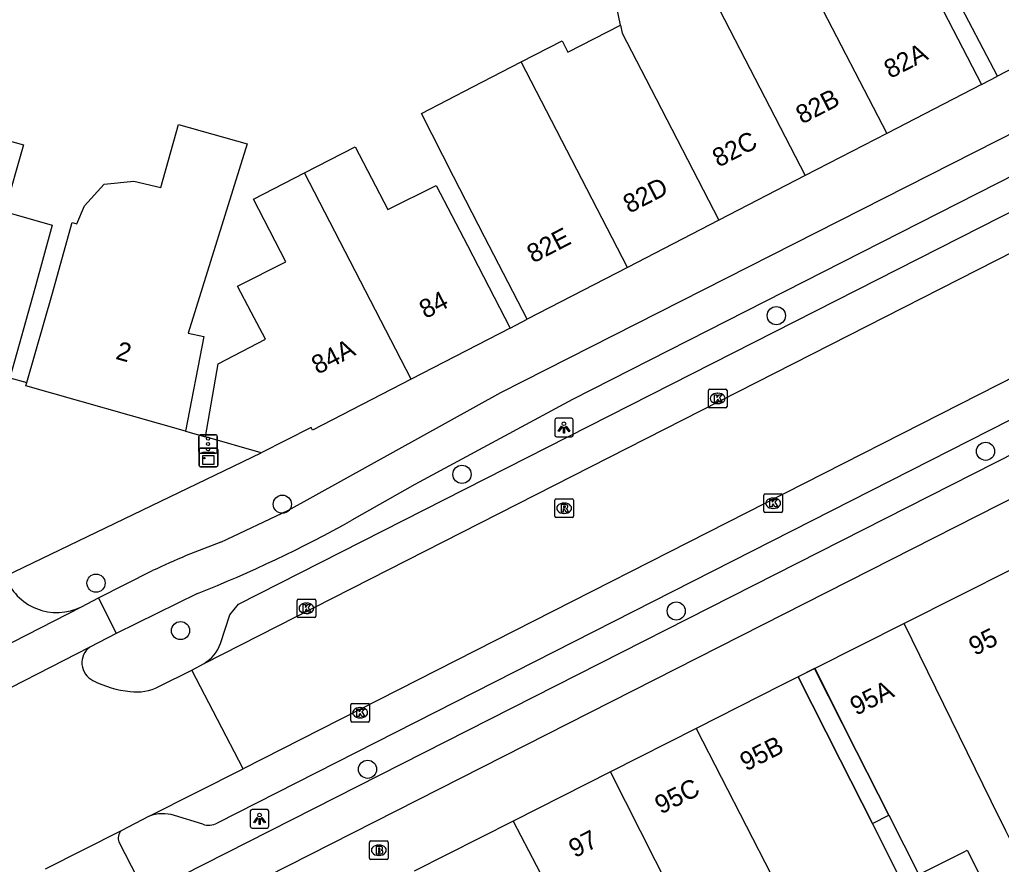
# Model space of a CAD drawing. Extents: x 158087 to 159494, y 382905 to 383981.
# Drawn here: x 158866.5 to 158919.3, y 383188.7 to 383234.2 of the extents above; entities that cross this region are included whole.
import ezdxf

# ---------------------------------------------------------------- set-up
doc = ezdxf.new("R2010")
doc.units = 0
for name, color, linetype in [('IMGEO_Boom', 7, 'Continuous'), ('IMGEO_Brandkraan', 7, 'Continuous'), ('IMGEO_Fietspad_gesloten', 7, 'Continuous'), ('IMGEO_Fietspad_open', 7, 'Continuous'), ('IMGEO_Kast', 7, 'Continuous'), ('IMGEO_Kolk', 7, 'Continuous'), ('IMGEO_Lichtpunt', 7, 'Continuous'), ('IMGEO_Pand', 7, 'Continuous'), ('IMGEO_Pand_nummerreeks', 7, 'Continuous'), ('IMGEO_Pand_overbouw', 7, 'Continuous'), ('IMGEO_Parkeervlak_open', 7, 'Continuous'), ('IMGEO_Rijbaan_lokaal_gesloten', 7, 'Continuous'), ('IMGEO_Rijbaan_lokaal_open', 7, 'Continuous'), ('IMGEO_Rioolput', 7, 'Continuous'), ('IMGEO_Verkeersregelinstallatiepaal', 7, 'Continuous'), ('IMGEO_Voetpad_open', 7, 'Continuous')]:
    doc.layers.add(name, color=color, linetype=linetype)

msp = doc.modelspace()

# ---------------------------------------------------------------- linework, layer by layer
at = {"layer": 'IMGEO_Boom'}
for centre in [(158907.213, 383218.248), (158918.478, 383210.947), (158890.292, 383209.704), (158880.621, 383208.097), (158870.592, 383203.846), (158901.826, 383202.348), (158875.14, 383201.293), (158885.208, 383193.827)]:
    msp.add_circle(centre, 0.489, dxfattribs=at)
at = {"layer": 'IMGEO_Brandkraan'}
for p, q in [((158885.316, 383189.039), (158885.316, 383189.891)), ((158885.391, 383189.965), (158886.243, 383189.965)), ((158885.804, 383189.745), (158885.829, 383189.745)), ((158886.317, 383189.891), (158886.317, 383189.039)), ((158885.827, 383189.185), (158885.802, 383189.185)), ((158886.243, 383188.965), (158885.391, 383188.965))]:
    msp.add_line(p, q, dxfattribs=at)
for points in [[(158885.316, 383189.039), (158885.316, 383189.891)], [(158885.391, 383189.965), (158886.243, 383189.965)], [(158886.317, 383189.891), (158886.317, 383189.039)], [(158885.664, 383189.665), (158885.664, 383189.265), (158885.877, 383189.265)], [(158885.895, 383189.665), (158885.664, 383189.665)], [(158885.843, 383189.584), (158885.789, 383189.584), (158885.789, 383189.508)], [(158885.789, 383189.508), (158885.842, 383189.508)], [(158885.851, 383189.432), (158885.789, 383189.432), (158885.789, 383189.351)], [(158885.789, 383189.351), (158885.851, 383189.351)], [(158886.243, 383188.965), (158885.391, 383188.965)]]:
    msp.add_lwpolyline(points, dxfattribs=at)
for centre, radius, start, end in [((158885.393, 383189.889), 0.0765, 91.552, 178.448), ((158885.393, 383189.889), 0.0765, 91.552, 178.448), ((158886.241, 383189.889), 0.0765, 1.552, 88.448), ((158886.241, 383189.889), 0.0765, 1.552, 88.448), ((158885.844, 383189.546), 0.0379, 267.8285, 90.9355), ((158885.852, 383189.391), 0.0404, 269.8759, 90.5077), ((158885.883, 383189.516), 0.251, 268.6676, 293.5347), ((158885.899, 383189.52), 0.145, 59.4692, 91.5367), ((158885.924, 383189.567), 0.0922, 285.5137, 58.1501), ((158885.929, 383189.375), 0.105, 301.3115, 78.989), ((158885.393, 383189.041), 0.0765, 181.552, 268.448), ((158885.393, 383189.041), 0.0765, 181.552, 268.448), ((158886.241, 383189.041), 0.0765, 271.552, 358.448), ((158886.241, 383189.041), 0.0765, 271.552, 358.448)]:
    msp.add_arc(centre, radius, start, end, dxfattribs=at)
for centre, major_axis, ratio, start_param, end_param in [((158885.803, 383189.465), (-0.387, 0.002), 0.722429, 4.712389, 7.853982), ((158885.828, 383189.465), (-0.39, 0.002), 0.717154, 1.570796, 4.712389)]:
    msp.add_ellipse(centre, major_axis=major_axis, ratio=ratio, start_param=start_param, end_param=end_param, dxfattribs=at)
at = {"layer": 'IMGEO_Fietspad_gesloten'}
for points in [[(158877.306, 383206.045), (158880.945, 383207.777), (158892.392, 383214.111), (158936.1, 383236.306), (158952.602, 383244.197)], [(158941.643, 383236.699), (158932.546, 383232.204), (158896.237, 383213.737), (158887.748, 383209.162), (158884.368, 383207.233)], [(158868.202, 383182.167), (158958.642, 383228.082)], [(158934.379, 383218.139), (158874.019, 383187.49)], [(158870.716, 383203.064), (158873.637, 383204.519)], [(158870.716, 383203.064), (158871.669, 383201.144)], [(158876.062, 383203.293), (158871.669, 383201.144)]]:
    msp.add_lwpolyline(points, dxfattribs=at)
for centre, radius, start, end in [((158850.21, 383268.517), 70.16, 291.62116, 299.13404), ((158890.633, 383168.828), 39.531, 109.7023, 115.4642)]:
    msp.add_arc(centre, radius, start, end, dxfattribs=at)
at = {"layer": 'IMGEO_Fietspad_open'}
for points in [[(158869.8, 383202.574), (158870.716, 383203.064)], [(158871.669, 383201.144), (158870.261, 383200.407)]]:
    msp.add_lwpolyline(points, dxfattribs=at)
at = {"layer": 'IMGEO_Kast'}
for p, q in [((158876.144, 383210.188), (158876.144, 383211.029)), ((158876.144, 383211.029), (158876.144, 383210.188)), ((158876.219, 383211.113), (158877.06, 383211.113)), ((158877.06, 383211.113), (158876.219, 383211.113)), ((158877.144, 383211.038), (158877.144, 383210.197)), ((158877.144, 383210.197), (158877.144, 383211.038)), ((158877.069, 383210.113), (158876.228, 383210.113)), ((158876.228, 383210.113), (158877.069, 383210.113))]:
    msp.add_line(p, q, dxfattribs=at)
for points in [[(158876.339, 383210.903), (158876.939, 383210.903), (158876.939, 383210.818), (158876.339, 383210.818), (158876.339, 383210.903)], [(158876.339, 383210.728), (158876.939, 383210.728), (158876.939, 383210.239), (158876.339, 383210.239), (158876.339, 383210.728)]]:
    msp.add_lwpolyline(points, dxfattribs=at)
msp.add_circle((158876.423, 383210.577), 0.0377, dxfattribs=at)
for centre, start, end in [((158876.222, 383211.035), 92.4484, 184.2845), ((158876.222, 383211.035), 92.4484, 184.2845), ((158877.066, 383211.035), 2.4484, 94.2845), ((158877.066, 383211.035), 2.4484, 94.2845), ((158876.222, 383210.191), 182.4484, 274.2845), ((158876.222, 383210.191), 182.4484, 274.2845), ((158877.066, 383210.191), 272.4484, 4.2845), ((158877.066, 383210.191), 272.4484, 4.2845)]:
    msp.add_arc(centre, 0.0779, start, end, dxfattribs=at)
at = {"layer": 'IMGEO_Kolk'}
for p, q in [((158903.56, 383213.364), (158903.56, 383214.216)), ((158903.635, 383214.29), (158904.487, 383214.29)), ((158904.048, 383214.07), (158904.073, 383214.07)), ((158904.561, 383214.216), (158904.561, 383213.364)), ((158904.071, 383213.51), (158904.046, 383213.51)), ((158904.487, 383213.29), (158903.635, 383213.29)), ((158906.545, 383207.723), (158906.545, 383208.575)), ((158906.62, 383208.649), (158907.472, 383208.649)), ((158907.033, 383208.429), (158907.058, 383208.429)), ((158907.546, 383208.575), (158907.546, 383207.723)), ((158907.056, 383207.869), (158907.031, 383207.869)), ((158907.472, 383207.649), (158906.62, 383207.649)), ((158881.418, 383202.065), (158881.418, 383202.917)), ((158881.493, 383202.991), (158882.345, 383202.991)), ((158882.419, 383202.917), (158882.419, 383202.065)), ((158881.906, 383202.771), (158881.931, 383202.771)), ((158882.345, 383201.991), (158881.493, 383201.991)), ((158881.929, 383202.211), (158881.904, 383202.211)), ((158884.311, 383196.444), (158884.311, 383197.296)), ((158884.386, 383197.37), (158885.238, 383197.37)), ((158884.799, 383197.15), (158884.824, 383197.15)), ((158885.312, 383197.296), (158885.312, 383196.444)), ((158884.822, 383196.59), (158884.797, 383196.59)), ((158885.238, 383196.37), (158884.386, 383196.37))]:
    msp.add_line(p, q, dxfattribs=at)
for points in [[(158903.56, 383213.364), (158903.56, 383214.216)], [(158903.635, 383214.29), (158904.487, 383214.29)], [(158904.561, 383214.216), (158904.561, 383213.364)], [(158903.881, 383213.99), (158904.004, 383213.99), (158904.004, 383213.839), (158904.134, 383213.99), (158904.298, 383213.99), (158904.152, 383213.839), (158904.305, 383213.59), (158904.153, 383213.59), (158904.068, 383213.754), (158904.004, 383213.687), (158904.004, 383213.59), (158903.881, 383213.59), (158903.881, 383213.99)], [(158904.487, 383213.29), (158903.635, 383213.29)], [(158906.545, 383207.723), (158906.545, 383208.575)], [(158906.62, 383208.649), (158907.472, 383208.649)], [(158906.866, 383208.349), (158906.989, 383208.349), (158906.989, 383208.198), (158907.119, 383208.349), (158907.283, 383208.349), (158907.137, 383208.198), (158907.29, 383207.949), (158907.138, 383207.949), (158907.053, 383208.113), (158906.989, 383208.046), (158906.989, 383207.949), (158906.866, 383207.949), (158906.866, 383208.349)], [(158907.546, 383208.575), (158907.546, 383207.723)], [(158907.472, 383207.649), (158906.62, 383207.649)], [(158881.418, 383202.065), (158881.418, 383202.917)], [(158881.493, 383202.991), (158882.345, 383202.991)], [(158882.419, 383202.917), (158882.419, 383202.065)], [(158881.739, 383202.691), (158881.862, 383202.691), (158881.862, 383202.54), (158881.992, 383202.691), (158882.156, 383202.691), (158882.01, 383202.54), (158882.163, 383202.291), (158882.011, 383202.291), (158881.926, 383202.455), (158881.862, 383202.388), (158881.862, 383202.291), (158881.739, 383202.291), (158881.739, 383202.691)], [(158882.345, 383201.991), (158881.493, 383201.991)], [(158884.311, 383196.444), (158884.311, 383197.296)], [(158884.386, 383197.37), (158885.238, 383197.37)], [(158885.312, 383197.296), (158885.312, 383196.444)], [(158884.632, 383197.07), (158884.755, 383197.07), (158884.755, 383196.919), (158884.885, 383197.07), (158885.049, 383197.07), (158884.903, 383196.919), (158885.056, 383196.67), (158884.904, 383196.67), (158884.819, 383196.834), (158884.755, 383196.767), (158884.755, 383196.67), (158884.632, 383196.67), (158884.632, 383197.07)], [(158885.238, 383196.37), (158884.386, 383196.37)]]:
    msp.add_lwpolyline(points, dxfattribs=at)
for centre, start, end in [((158903.637, 383214.214), 91.552, 178.448), ((158903.637, 383214.214), 91.552, 178.448), ((158904.485, 383214.214), 1.552, 88.448), ((158904.485, 383214.214), 1.552, 88.448), ((158903.637, 383213.366), 181.552, 268.448), ((158903.637, 383213.366), 181.552, 268.448), ((158904.485, 383213.366), 271.552, 358.448), ((158904.485, 383213.366), 271.552, 358.448), ((158906.622, 383208.573), 91.552, 178.448), ((158906.622, 383208.573), 91.552, 178.448), ((158907.47, 383208.573), 1.552, 88.448), ((158907.47, 383208.573), 1.552, 88.448), ((158906.622, 383207.725), 181.552, 268.448), ((158906.622, 383207.725), 181.552, 268.448), ((158907.47, 383207.725), 271.552, 358.448), ((158907.47, 383207.725), 271.552, 358.448), ((158881.495, 383202.915), 91.552, 178.448), ((158881.495, 383202.915), 91.552, 178.448), ((158882.343, 383202.915), 1.552, 88.448), ((158882.343, 383202.915), 1.552, 88.448), ((158881.495, 383202.067), 181.552, 268.448), ((158881.495, 383202.067), 181.552, 268.448), ((158882.343, 383202.067), 271.552, 358.448), ((158882.343, 383202.067), 271.552, 358.448), ((158884.388, 383197.294), 91.552, 178.448), ((158884.388, 383197.294), 91.552, 178.448), ((158885.236, 383197.294), 1.552, 88.448), ((158885.236, 383197.294), 1.552, 88.448), ((158884.388, 383196.446), 181.552, 268.448), ((158884.388, 383196.446), 181.552, 268.448), ((158885.236, 383196.446), 271.552, 358.448), ((158885.236, 383196.446), 271.552, 358.448)]:
    msp.add_arc(centre, 0.0765, start, end, dxfattribs=at)
for centre, major_axis, ratio, start_param, end_param in [((158904.047, 383213.79), (-0.387, 0.002), 0.722429, 4.712389, 7.853982), ((158904.072, 383213.79), (-0.39, 0.002), 0.717154, 1.570796, 4.712389), ((158907.032, 383208.149), (-0.387, 0.002), 0.722429, 4.712389, 7.853982), ((158907.057, 383208.149), (-0.39, 0.002), 0.717154, 1.570796, 4.712389), ((158881.905, 383202.491), (-0.387, 0.002), 0.722429, 4.712389, 7.853982), ((158881.93, 383202.491), (-0.39, 0.002), 0.717154, 1.570796, 4.712389), ((158884.798, 383196.87), (-0.387, 0.002), 0.722429, 4.712389, 7.853982), ((158884.823, 383196.87), (-0.39, 0.002), 0.717154, 1.570796, 4.712389)]:
    msp.add_ellipse(centre, major_axis=major_axis, ratio=ratio, start_param=start_param, end_param=end_param, dxfattribs=at)
at = {"layer": 'IMGEO_Lichtpunt'}
for p, q in [((158895.282, 383212.629), (158895.282, 383211.822)), ((158895.282, 383212.629), (158895.282, 383211.822)), ((158896.184, 383212.724), (158895.376, 383212.724)), ((158896.184, 383212.724), (158895.376, 383212.724)), ((158896.278, 383211.822), (158896.278, 383212.629)), ((158896.278, 383211.822), (158896.278, 383212.629)), ((158895.376, 383211.728), (158896.184, 383211.728)), ((158895.376, 383211.728), (158896.184, 383211.728)), ((158878.896, 383191.564), (158878.896, 383190.757)), ((158878.896, 383191.564), (158878.896, 383190.757)), ((158879.798, 383191.659), (158878.99, 383191.659)), ((158879.798, 383191.659), (158878.99, 383191.659)), ((158879.892, 383190.757), (158879.892, 383191.564)), ((158879.892, 383190.757), (158879.892, 383191.564)), ((158878.99, 383190.663), (158879.798, 383190.663)), ((158878.99, 383190.663), (158879.798, 383190.663))]:
    msp.add_line(p, q, dxfattribs=at)
for points in [[(158895.656, 383212.293), (158895.695, 383212.265), (158895.507, 383212.003), (158895.469, 383212.03), (158895.656, 383212.293)], [(158895.758, 383212.245), (158895.805, 383212.245), (158895.805, 383211.923), (158895.758, 383211.923), (158895.758, 383212.245)], [(158895.868, 383212.265), (158895.906, 383212.292), (158896.093, 383212.03), (158896.054, 383212.002), (158895.868, 383212.265)], [(158879.27, 383191.228), (158879.309, 383191.2), (158879.121, 383190.938), (158879.083, 383190.965), (158879.27, 383191.228)], [(158879.372, 383191.18), (158879.419, 383191.18), (158879.419, 383190.858), (158879.372, 383190.858), (158879.372, 383191.18)], [(158879.482, 383191.2), (158879.52, 383191.227), (158879.707, 383190.965), (158879.668, 383190.937), (158879.482, 383191.2)]]:
    msp.add_lwpolyline(points, dxfattribs=at)
for centre in [(158895.781, 383212.427), (158879.395, 383191.362)]:
    msp.add_circle(centre, 0.0994, dxfattribs=at)
for centre, start, end in [((158895.376, 383212.629), 90, 180), ((158895.376, 383212.629), 90, 180), ((158896.184, 383212.629), 0, 90), ((158896.184, 383212.629), 0, 90), ((158895.376, 383211.822), 180, 270), ((158895.376, 383211.822), 180, 270), ((158896.184, 383211.822), 270, 0), ((158896.184, 383211.822), 270, 360), ((158878.99, 383191.564), 90, 180), ((158878.99, 383191.564), 90, 180), ((158879.798, 383191.564), 0, 90), ((158879.798, 383191.564), 0, 90), ((158878.99, 383190.757), 180, 270), ((158878.99, 383190.757), 180, 270), ((158879.798, 383190.757), 270, 0), ((158879.798, 383190.757), 270, 360)]:
    msp.add_arc(centre, 0.0946, start, end, dxfattribs=at)
at = {"layer": 'IMGEO_Pand'}
for points in [[(158919.116, 383231.144), (158916.813, 383235.583), (158914.974, 383239.199)], [(158914.35, 383238.239), (158915.964, 383235.134), (158918.259, 383230.691)], [(158898.83, 383233.894), (158898.601, 383235.024), (158900.858, 383235.663), (158903.073, 383236.808)], [(158903.073, 383236.808), (158908.768, 383225.787)], [(158909.232, 383235.648), (158913.156, 383228.054)], [(158893.486, 383231.914), (158895.677, 383233.046), (158895.996, 383232.429), (158898.83, 383233.894)], [(158898.83, 383233.894), (158898.919, 383233.453), (158900.192, 383230.993), (158904.122, 383223.386)], [(158924.425, 383233.898), (158919.116, 383231.144)], [(158893.803, 383218.054), (158891.508, 383222.496), (158889.842, 383225.744), (158888.104, 383229.133), (158890.868, 383230.561), (158893.486, 383231.914)], [(158899.205, 383220.845), (158893.486, 383231.914)], [(158918.259, 383230.691), (158913.156, 383228.054)], [(158863.761, 383229.929), (158864.413, 383229.745), (158863.98, 383228.206), (158866.683, 383227.445), (158865.67, 383223.847), (158868.238, 383223.126), (158867.299, 383219.713), (158865.944, 383214.9)], [(158866.865, 383214.646), (158868.251, 383219.451), (158869.296, 383223.209), (158869.313, 383223.27), (158869.563, 383223.2), (158869.974, 383224.161), (158871.022, 383225.326), (158872.623, 383225.495), (158874.081, 383225.145), (158875.035, 383228.542), (158878.732, 383227.504), (158875.545, 383217.299), (158876.397, 383217.126), (158875.416, 383212.025)], [(158913.156, 383228.054), (158908.768, 383225.787)], [(158881.815, 383225.929), (158884.549, 383227.342), (158886.293, 383223.967), (158888.899, 383225.262), (158890.583, 383222.019), (158892.879, 383217.576)], [(158876.476, 383211.724), (158877.167, 383215.661), (158879.723, 383216.978), (158878.95, 383218.436), (158878.209, 383219.834), (158880.812, 383221.143), (158879.071, 383224.511), (158881.815, 383225.929)], [(158887.55, 383214.822), (158881.815, 383225.929)], [(158908.768, 383225.787), (158904.122, 383223.386)], [(158904.122, 383223.386), (158899.205, 383220.845)], [(158899.205, 383220.845), (158893.803, 383218.054)], [(158892.879, 383217.576), (158887.55, 383214.822)], [(158875.416, 383212.025), (158866.813, 383214.468), (158866.865, 383214.646)], [(158887.55, 383214.822), (158882.249, 383212.084), (158882.178, 383212.219), (158879.476, 383210.871)], [(158879.476, 383210.871), (158876.476, 383211.724)], [(158919.952, 383204.624), (158914.098, 383201.676)], [(158914.098, 383201.676), (158909.279, 383199.249)], [(158920.112, 383189.428), (158919.561, 383190.519), (158918.782, 383192.11), (158914.098, 383201.676)], [(158909.279, 383199.249), (158911.536, 383194.79), (158913.276, 383191.353), (158914.893, 383188.161), (158917.287, 383189.371), (158917.481, 383189.469), (158918.653, 383187.148), (158920.733, 383188.198), (158920.112, 383189.428)], [(158908.386, 383198.799), (158907.494, 383198.348), (158902.902, 383196.023)], [(158908.744, 383185.007), (158911.48, 383186.389), (158911.344, 383186.659), (158913.884, 383187.942), (158912.385, 383190.902), (158910.645, 383194.339), (158908.386, 383198.799)], [(158902.902, 383196.023), (158898.286, 383193.686)], [(158902.902, 383196.023), (158906.935, 383188.166), (158907.105, 383188.252), (158908.744, 383185.007)], [(158898.286, 383193.686), (158893.049, 383191.034)], [(158903.913, 383182.537), (158898.286, 383193.686)], [(158893.049, 383191.034), (158887.717, 383188.335)], [(158893.049, 383191.034), (158897.173, 383183.144), (158898.209, 383181.162)]]:
    msp.add_lwpolyline(points, dxfattribs=at)
at = {"layer": 'IMGEO_Pand_overbouw'}
msp.add_lwpolyline([(158908.386, 383198.799), (158910.645, 383194.339), (158912.385, 383190.902), (158913.276, 383191.353), (158911.536, 383194.79), (158909.278, 383199.25)], close=True, dxfattribs=at)
at = {"layer": 'IMGEO_Parkeervlak_open'}
for points in [[(158877.293, 383200.595), (158877.802, 383202.135), (158878.263, 383202.712), (158937.072, 383232.587), (158946.787, 383237.376)], [(158933.615, 383219.659), (158877.108, 383190.925)], [(158876.342, 383190.872), (158874.809, 383191.341)]]:
    msp.add_lwpolyline(points, dxfattribs=at)
for centre, radius, start, end in [((158875.382, 383201.267), 2.025, 300.5537, 340.6176), ((158874.175, 383189.288), 2.148, 72.8436, 109.8463), ((158876.666, 383191.747), 0.933, 249.6598, 298.2562)]:
    msp.add_arc(centre, radius, start, end, dxfattribs=at)
at = {"layer": 'IMGEO_Rijbaan_lokaal_gesloten'}
for points in [[(158876.412, 383199.523), (158939.858, 383231.815), (158950.446, 383237.021)], [(158953.486, 383231.854), (158932.711, 383221.414), (158878.508, 383193.847)], [(158875.748, 383199.167), (158876.412, 383199.523)]]:
    msp.add_lwpolyline(points, dxfattribs=at)
at = {"layer": 'IMGEO_Rijbaan_lokaal_open'}
for points in [[(158855.885, 383195.438), (158869.8, 383202.574)], [(158870.261, 383200.407), (158857.499, 383193.865)], [(158873.972, 383198.275), (158875.748, 383199.167)], [(158878.508, 383193.847), (158875.748, 383199.167)], [(158873.446, 383191.309), (158878.508, 383193.847)], [(158873.446, 383191.309), (158871.951, 383190.514)], [(158871.951, 383190.514), (158867.85, 383188.448)]]:
    msp.add_lwpolyline(points, dxfattribs=at)
for centre, radius, start, end in [((158868.482, 383205.216), 2.952, 199.6475, 296.5136), ((158870.892, 383199.555), 1.061, 126.5299, 243.796), ((158872.983, 383203.591), 5.606, 242.8399, 264.3594), ((158872.777, 383200.629), 2.64, 262.4819, 296.901)]:
    msp.add_arc(centre, radius, start, end, dxfattribs=at)
at = {"layer": 'IMGEO_Rioolput'}
for p, q in [((158895.292, 383207.454), (158895.292, 383208.306)), ((158895.367, 383208.38), (158896.219, 383208.38)), ((158896.293, 383208.306), (158896.293, 383207.454)), ((158895.78, 383208.16), (158895.805, 383208.16)), ((158896.219, 383207.38), (158895.367, 383207.38)), ((158895.803, 383207.6), (158895.778, 383207.6))]:
    msp.add_line(p, q, dxfattribs=at)
for points in [[(158895.292, 383207.454), (158895.292, 383208.306)], [(158895.367, 383208.38), (158896.219, 383208.38)], [(158896.293, 383208.306), (158896.293, 383207.454)], [(158895.881, 383208.078), (158895.629, 383208.08), (158895.629, 383207.68)], [(158895.629, 383207.68), (158895.753, 383207.68), (158895.753, 383207.842), (158895.764, 383207.842)], [(158895.807, 383207.999), (158895.753, 383207.999), (158895.753, 383207.918)], [(158895.753, 383207.918), (158895.805, 383207.918)], [(158895.811, 383207.813), (158895.882, 383207.68), (158896.022, 383207.68), (158895.957, 383207.806)], [(158896.219, 383207.38), (158895.367, 383207.38)]]:
    msp.add_lwpolyline(points, dxfattribs=at)
for centre, radius, start, end in [((158895.369, 383208.304), 0.0765, 91.552, 178.448), ((158895.369, 383208.304), 0.0765, 91.552, 178.448), ((158896.217, 383208.304), 0.0765, 1.552, 88.448), ((158896.217, 383208.304), 0.0765, 1.552, 88.448), ((158895.763, 383207.789), 0.0533, 26.0293, 88.6989), ((158895.789, 383208.107), 0.19, 274.7715, 282.9687), ((158895.813, 383207.903), 0.0964, 77.0061, 93.1865), ((158895.827, 383207.96), 0.0378, 276.6634, 79.6772), ((158895.88, 383207.968), 0.109, 350.3612, 89.416), ((158895.878, 383207.968), 0.112, 277.5842, 350.9817), ((158895.862, 383207.753), 0.108, 29.5134, 73.7905), ((158895.369, 383207.456), 0.0765, 181.552, 268.448), ((158895.369, 383207.456), 0.0765, 181.552, 268.448), ((158896.217, 383207.456), 0.0765, 271.552, 358.448), ((158896.217, 383207.456), 0.0765, 271.552, 358.448)]:
    msp.add_arc(centre, radius, start, end, dxfattribs=at)
for centre, major_axis, ratio, start_param, end_param in [((158895.779, 383207.88), (-0.387, 0.002), 0.722429, 4.712389, 7.853982), ((158895.804, 383207.88), (-0.39, 0.002), 0.717154, 1.570796, 4.712389)]:
    msp.add_ellipse(centre, major_axis=major_axis, ratio=ratio, start_param=start_param, end_param=end_param, dxfattribs=at)
at = {"layer": 'IMGEO_Verkeersregelinstallatiepaal'}
for p, q in [((158876.127, 383210.937), (158876.127, 383211.737)), ((158876.127, 383211.737), (158876.127, 383210.937)), ((158876.227, 383211.837), (158877.017, 383211.837)), ((158877.017, 383211.837), (158876.227, 383211.837)), ((158877.117, 383211.737), (158877.117, 383210.937)), ((158877.117, 383210.937), (158877.117, 383211.737)), ((158877.017, 383210.837), (158876.227, 383210.837)), ((158876.227, 383210.837), (158877.017, 383210.837))]:
    msp.add_line(p, q, dxfattribs=at)
for centre in [(158876.622, 383211.627), (158876.622, 383211.337), (158876.622, 383211.047)]:
    msp.add_circle(centre, 0.085, dxfattribs=at)
for centre, start, end in [((158876.227, 383211.737), 90, 180), ((158876.227, 383211.737), 90, 180), ((158877.017, 383211.737), 0, 90), ((158877.017, 383211.737), 360, 90), ((158876.227, 383210.937), 180, 270), ((158876.227, 383210.937), 180, 270), ((158877.017, 383210.937), 270, 0), ((158877.017, 383210.937), 270, 0)]:
    msp.add_arc(centre, 0.1, start, end, dxfattribs=at)
at = {"layer": 'IMGEO_Voetpad_open'}
for points in [[(158918.259, 383230.691), (158919.116, 383231.144)], [(158892.879, 383217.576), (158893.803, 383218.054)], [(158865.944, 383214.9), (158866.865, 383214.646)], [(158875.416, 383212.025), (158876.476, 383211.724)], [(158865.702, 383204.223), (158879.476, 383210.871)], [(158909.279, 383199.249), (158908.386, 383198.799)], [(158871.823, 383189.913), (158872.804, 383187.991)]]:
    msp.add_lwpolyline(points, dxfattribs=at)
msp.add_arc((158872.314, 383190.122), 0.534, 132.8704, 203.0834, dxfattribs=at)

# ---------------------------------------------------------------- texts
at = {"layer": 'IMGEO_Pand_nummerreeks'}
for s, rotation, p in [('82A', 27.3244, (158913.345, 383230.989)), ('82B', 27.3244, (158908.599, 383228.537)), ('82C', 27.3244, (158904.104, 383226.214)), ('82D', 27.3244, (158899.301, 383223.732)), ('82E', 27.3244, (158894.123, 383221.056)), ('84', 27.3297, (158888.323, 383218.058)), ('2', 344.2728, (158871.599, 383215.931)), ('84A', 27.3212, (158882.523, 383215.062)), ('95', 26.7285, (158917.898, 383199.917)), ('95A', 26.7342, (158911.507, 383196.698)), ('95B', 26.8488, (158905.58, 383193.703)), ('95C', 26.8593, (158900.999, 383191.384)), ('97', 26.8545, (158896.363, 383189.035))]:
    msp.add_text(s, height=1, rotation=rotation, dxfattribs=at).set_placement(p)

doc.saveas('drawing.dxf')
